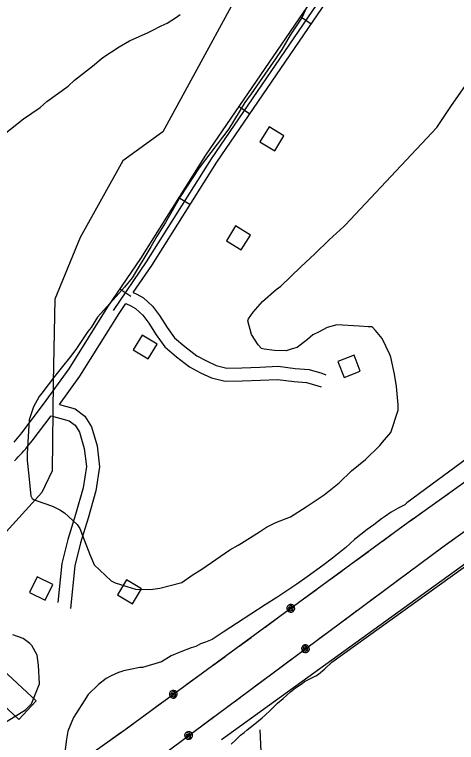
# Model space of a CAD drawing. Extents: x 3329297 to 3367176, y 649250 to 674653.
# Drawn here: x 3357456 to 3358469, y 655863 to 657533 of the extents above; entities that cross this region are included whole.
import ezdxf

# ---------------------------------------------------------------- set-up
doc = ezdxf.new("R2010")
doc.units = 0
for name, color, linetype in [('V-BLDG-OTLN', 7, 'Continuous'), ('V-ROAD-CNTR', 7, 'Continuous'), ('V-SITE-VEGE', 7, 'Continuous'), ('V-TOPO-SHOR', 7, 'Continuous'), ('V-UTIL-LINE', 7, 'Continuous')]:
    doc.layers.add(name, color=color, linetype=linetype)

msp = doc.modelspace()

# ---------------------------------------------------------------- linework, layer by layer
at = {"layer": 'V-BLDG-OTLN'}
for points in [[(3358039.6, 657275.4), (3358018.8, 657241.2), (3358053, 657220.5), (3358073.7, 657254.6)], [(3357962.6, 657048), (3357941.9, 657013.8), (3357976, 656993), (3357996.8, 657027.2)], [(3357748.9, 656797.7), (3357728.1, 656763.5), (3357762.3, 656742.8), (3357783.1, 656776.9)], [(3358197.2, 656737.3), (3358211.6, 656700), (3358248.9, 656714.5), (3358234.5, 656751.8)], [(3357526.1, 656189.5), (3357543.8, 656225.4), (3357507.9, 656243.1), (3357490.2, 656207.2)], [(3357712.9, 656236), (3357692.1, 656201.8), (3357726.3, 656181), (3357747.1, 656215.2)], [(3357418.3, 656038.9), (3357505.2, 655958.6), (3357465.8, 655916), (3357379, 655996.4)]]:
    msp.add_lwpolyline(points, close=True, dxfattribs=at)
at = {"layer": 'V-ROAD-CNTR'}
for p, q in [((3358111.6, 657528.8), (3358136.4, 657511.9)), ((3357970.7, 657322.3), (3357995.4, 657305.4)), ((3357833, 657113), (3357858.4, 657097.1)), ((3357697.7, 656903.5), (3357722.6, 656886.6))]:
    msp.add_line(p, q, dxfattribs=at)
for points in [[(3357669.7, 656862.1), (3357745.3, 656973.6), (3357894.4, 657210.5), (3358146.5, 657580), (3358191.2, 657655.2), (3358314.9, 657869.5), (3358323.8, 657883.6), (3358349.1, 657914.9), (3358368.1, 657933.3), (3358446.9, 657999.6), (3358997, 658420.6), (3359011, 658429.1), (3359026.2, 658437.4), (3359049.7, 658450.1), (3359080.4, 658466.2), (3359128.1, 658488.1)], [(3358159.1, 657571.9), (3357906.9, 657202.3), (3357757.8, 656965.4), (3357682.1, 656853.7)], [(3357728.3, 656895.1), (3357770.4, 656957.2), (3357919.5, 657194.1), (3358171.8, 657563.8)], [(3357728.3, 656895.1), (3357736, 656891.8), (3357751.4, 656883.2), (3357772.1, 656863.8), (3357788.2, 656842.6), (3357805.8, 656815.3), (3357823, 656791.1), (3357846.3, 656771.1), (3357873.7, 656750.1), (3357895.9, 656738.2), (3357918, 656727.9), (3357942.4, 656721.7), (3357977, 656722.8), (3358018.8, 656724.3), (3358060.4, 656726.1), (3358099.8, 656721.3), (3358131.2, 656718.8), (3358160.6, 656710), (3358169.5, 656706.7)], [(3357694.5, 656845.2), (3357711.1, 656869.8)], [(3357711.1, 656869.8), (3357722.7, 656864.9), (3357733.5, 656858.8), (3357749.8, 656843.6), (3357763.6, 656825.3), (3357781, 656798.5), (3357800.6, 656770.7), (3357827.4, 656747.7), (3357857.4, 656724.8), (3357882.4, 656711.4), (3357907.9, 656699.5), (3357939.1, 656691.6), (3357978, 656692.8), (3358020, 656694.4), (3358059.2, 656696), (3358096.8, 656691.5), (3358125.6, 656689.1), (3358151.1, 656681.5), (3358159, 656678.6)], [(3357472.7, 656573.3), (3357522.5, 656639.2), (3357581, 656720.4), (3357670.1, 656862.8)], [(3357558.9, 656638.4), (3357606, 656703.6), (3357695.5, 656846.9)], [(3357558.9, 656638.4), (3357594.9, 656628.6), (3357617.2, 656611.8), (3357632.8, 656587.3), (3357645.2, 656543.3), (3357651, 656495.5), (3357642.6, 656440.7), (3357624.6, 656377.3), (3357607.4, 656320.7), (3357594, 656268.6), (3357584.3, 656170.3)], [(3357496.7, 656555.2), (3357539.9, 656612.5)], [(3357539.9, 656612.5), (3357581.5, 656601.2), (3357594.8, 656591.1), (3357605.1, 656574.9), (3357615.7, 656537.3), (3357620.7, 656496), (3357613.2, 656447.1), (3357595.8, 656385.8), (3357578.5, 656328.8), (3357564.4, 656273.8), (3357555.5, 656184.5)], [(3357454.9, 656552), (3357458.8, 656556.5), (3357462.7, 656561), (3357466.5, 656565.5), (3357470.2, 656570.1), (3357472.9, 656573.6)], [(3357455.7, 656509.2), (3357460.1, 656513.7), (3357464.5, 656518.2), (3357468.9, 656522.8), (3357473.2, 656527.4), (3357477.4, 656532.1), (3357481.5, 656536.9), (3357485.6, 656541.7), (3357489.7, 656546.5), (3357493.6, 656551.4), (3357496.5, 656555)]]:
    msp.add_lwpolyline(points, dxfattribs=at)
at = {"layer": 'V-SITE-VEGE'}
for p, q in [((3360549.1, 658036.7), (3358355.7, 656412.6)), ((3358124.9, 657547.4), (3358115.2, 657527.2)), ((3357806, 657513.2), (3357824.9, 657525.4)), ((3357824.9, 657525.4), (3357836, 657533)), ((3358115.2, 657527.2), (3358088, 657485.5)), ((3357771.5, 657496.6), (3357791.9, 657507.2)), ((3357791.9, 657507.2), (3357806, 657513.2)), ((3357719.6, 657472.4), (3357762, 657492)), ((3357762, 657492), (3357771.5, 657496.6)), ((3358088, 657485.5), (3358068.8, 657453)), ((3357696, 657458.7), (3357719.6, 657472.4)), ((3357658.2, 657434.3), (3357696, 657458.7)), ((3358068.8, 657453), (3358054.4, 657431.4)), ((3357634.5, 657414.4), (3357658.2, 657434.3)), ((3358054.4, 657431.4), (3358017.8, 657378.9)), ((3357593.4, 657382.2), (3357634.5, 657414.4)), ((3357530.2, 657333.3), (3357579.1, 657368.4)), ((3357579.1, 657368.4), (3357593.4, 657382.2)), ((3358017.8, 657378.9), (3357998.6, 657351.1)), ((3358457.6, 657324.4), (3358498.9, 657383.6)), ((3357998.6, 657351.1), (3357984.3, 657331.1)), ((3357476.6, 657293.5), (3357514.4, 657319.5)), ((3357514.4, 657319.5), (3357530.2, 657333.3)), ((3357984.3, 657331.1), (3357947.5, 657270.8)), ((3358424.5, 657273.7), (3358457.6, 657324.4)), ((3357386.6, 657223.1), (3357476.6, 657293.5)), ((3357947.5, 657270.8), (3357879, 657181.3)), ((3358214.1, 657049.8), (3358424.5, 657273.7)), ((3357879, 657181.3), (3357835.9, 657114.9)), ((3357835.9, 657114.9), (3357802.2, 657056.1)), ((3357802.2, 657056.1), (3357783, 657025.2)), ((3358177.6, 657016.1), (3358210.9, 657046.8)), ((3358210.9, 657046.8), (3358214.1, 657049.8)), ((3357783, 657025.2), (3357768.6, 657000.4)), ((3357768.6, 657000.4), (3357725.4, 656929.3)), ((3358144.4, 656983.8), (3358177.6, 657016.1)), ((3358112.7, 656954.6), (3358144.4, 656983.8)), ((3358066.8, 656910.1), (3358112.7, 656954.6)), ((3357725.4, 656929.3), (3357707.9, 656907.7)), ((3357707.9, 656907.7), (3357688.9, 656886.2)), ((3358024.2, 656874.8), (3358055.8, 656902.4)), ((3358055.8, 656902.4), (3358066.8, 656910.1)), ((3357688.9, 656886.2), (3357646, 656838.4)), ((3358183.3, 656047.4), (3359369.6, 656898.5)), ((3358003.5, 656850.2), (3358024.2, 656874.8)), ((3357992.3, 656834.8), (3358003.5, 656850.2)), ((3357646, 656838.4), (3357631.6, 656815.3)), ((3357990.7, 656830.1), (3357992.3, 656834.8)), ((3357999.6, 656798.8), (3357990.7, 656830.1)), ((3358195, 656820.8), (3358173, 656814.8)), ((3358246.4, 656818.4), (3358195, 656820.8)), ((3358266.7, 656816.5), (3358246.4, 656818.4)), ((3358276, 656816.4), (3358266.7, 656816.5)), ((3357623.7, 656806), (3357596.5, 656764.3)), ((3357631.6, 656815.3), (3357623.7, 656806)), ((3358152.6, 656804.2), (3358140, 656798.2)), ((3358173, 656814.8), (3358152.6, 656804.2)), ((3358283.7, 656808.5), (3358276, 656816.4)), ((3358299, 656789.5), (3358283.7, 656808.5)), ((3358014.8, 656775.1), (3357999.6, 656798.8)), ((3358127.4, 656787.5), (3358117.9, 656779.8)), ((3358140, 656798.2), (3358127.4, 656787.5)), ((3358315.7, 656754.9), (3358299, 656789.5)), ((3358022.5, 656767.2), (3358014.8, 656775.1)), ((3358028.7, 656765.5), (3358022.5, 656767.2)), ((3358103.7, 656769.1), (3358092.7, 656766.1)), ((3358117.9, 656779.8), (3358103.7, 656769.1)), ((3357596.5, 656764.3), (3357582.2, 656745.8)), ((3358052.1, 656762.1), (3358028.7, 656765.5)), ((3358078.6, 656761.7), (3358052.1, 656762.1)), ((3358092.7, 656766.1), (3358078.6, 656761.7)), ((3358318.7, 656747.1), (3358315.7, 656754.9)), ((3357582.2, 656745.8), (3357566.3, 656725.8)), ((3358327.4, 656708), (3358318.7, 656747.1)), ((3357566.3, 656725.8), (3357547.2, 656702.6)), ((3357547.2, 656702.6), (3357518.5, 656664.1)), ((3358331.7, 656679.8), (3358327.4, 656708)), ((3358335.7, 656637.6), (3358331.7, 656679.8)), ((3357512.2, 656656.4), (3357499.3, 656633.1)), ((3357518.5, 656664.1), (3357512.2, 656656.4)), ((3357499.3, 656633.1), (3357489.5, 656603.6)), ((3358335.6, 656625.1), (3358335.7, 656637.6)), ((3358319.2, 656573.9), (3358335.6, 656625.1)), ((3357489.5, 656603.6), (3357485.2, 656525.7)), ((3358300.1, 656552.3), (3358319.2, 656573.9)), ((3358293.8, 656544.6), (3358300.1, 656552.3)), ((3358260.5, 656512.4), (3358293.8, 656544.6)), ((3357485.2, 656525.7), (3357485, 656510.1)), ((3357485, 656510.1), (3357487.7, 656482)), ((3358228.9, 656486.3), (3358260.5, 656512.4)), ((3358200.4, 656458.7), (3358228.9, 656486.3)), ((3357487.7, 656482), (3357493.1, 656428.8)), ((3358165.7, 656431.1), (3358200.4, 656458.7)), ((3357493.1, 656428.8), (3357496.1, 656422.6)), ((3357496.1, 656422.6), (3357500.8, 656419.4)), ((3357500.8, 656419.4), (3357530.3, 656409.5)), ((3358140.4, 656414.3), (3358165.7, 656431.1)), ((3357530.3, 656409.5), (3357544.2, 656404.7)), ((3357544.2, 656404.7), (3357559.7, 656396.6)), ((3358088.4, 656380.8), (3358124.7, 656403.7)), ((3358124.7, 656403.7), (3358140.4, 656414.3)), ((3358335.3, 656400.5), (3358319.5, 656391.3)), ((3358351, 656408), (3358335.3, 656400.5)), ((3358355.7, 656412.6), (3358351, 656408)), ((3357559.7, 656396.6), (3357570.5, 656390.2)), ((3357570.5, 656390.2), (3357599.8, 656363.2)), ((3358319.5, 656391.3), (3358306.9, 656382.2)), ((3358033.5, 656356.7), (3358055.5, 656367.3)), ((3358055.5, 656367.3), (3358088.4, 656380.8)), ((3358297.4, 656376.1), (3358280.1, 656362.3)), ((3358306.9, 656382.2), (3358297.4, 656376.1)), ((3357599.8, 656363.2), (3357605.9, 656353.8)), ((3357605.9, 656353.8), (3357611.9, 656338.1)), ((3358017.7, 656346), (3358033.5, 656356.7)), ((3358264.3, 656351.6), (3358235.9, 656328.6)), ((3358280.1, 656362.3), (3358264.3, 656351.6)), ((3357611.9, 656338.1), (3357628.4, 656294.2)), ((3357976.7, 656320.1), (3358017.7, 656346)), ((3357950, 656304.9), (3357968.9, 656315.5)), ((3357968.9, 656315.5), (3357976.7, 656320.1)), ((3358235.9, 656328.6), (3358215.3, 656310.2)), ((3357885.3, 656260.6), (3357950, 656304.9)), ((3358215.3, 656310.2), (3358185.3, 656285.7)), ((3357628.4, 656294.2), (3357632.9, 656283.2)), ((3357632.9, 656283.2), (3357638.9, 656270.6)), ((3358185.3, 656285.7), (3358163.2, 656268.9)), ((3357638.9, 656270.6), (3357677.4, 656234.1)), ((3358163.2, 656268.9), (3358126.9, 656242.9)), ((3357863.3, 656246.9), (3357885.3, 656260.6)), ((3357677.4, 656234.1), (3357686.7, 656229.3)), ((3357839.6, 656230.1), (3357863.3, 656246.9)), ((3358126.9, 656242.9), (3358103.2, 656226.1)), ((3357686.7, 656229.3), (3357713.1, 656221.1)), ((3357713.1, 656221.1), (3357733.3, 656214.6)), ((3357767.6, 656214), (3357789.5, 656216.8)), ((3357789.5, 656216.8), (3357839.6, 656230.1)), ((3358103.2, 656226.1), (3358057.5, 656195.6)), ((3357733.3, 656214.6), (3357767.6, 656214)), ((3358057.5, 656195.6), (3358030.8, 656178.8)), ((3358030.8, 656178.8), (3357964.6, 656136.1)), ((3357964.6, 656136.1), (3357934.6, 656116.3)), ((3357934.6, 656116.3), (3357920.4, 656107.2)), ((3357475.7, 656101.4), (3357452.4, 656109.6)), ((3357491.1, 656090.3), (3357475.7, 656101.4)), ((3357909.4, 656099.5), (3357893.7, 656093.5)), ((3357920.4, 656107.2), (3357909.4, 656099.5)), ((3357495.7, 656085.5), (3357491.1, 656090.3)), ((3357507.9, 656063.5), (3357495.7, 656085.5)), ((3357871.7, 656082.9), (3357860.7, 656080)), ((3357882.7, 656089), (3357871.7, 656082.9)), ((3357893.7, 656093.5), (3357882.7, 656089)), ((3357837.2, 656071), (3357815.2, 656062)), ((3357860.7, 656080), (3357837.2, 656071)), ((3357510.6, 656040.1), (3357507.9, 656063.5)), ((3357815.2, 656062), (3357793.2, 656048.2)), ((3357513.1, 655997.9), (3357510.6, 656040.1)), ((3357743, 656035), (3357721.1, 656030.6)), ((3357749.3, 656034.9), (3357743, 656035)), ((3357793.2, 656048.2), (3357749.3, 656034.9)), ((3358152.9, 656019.8), (3358167.6, 656032)), ((3358167.6, 656032), (3358183.3, 656047.4)), ((3357677.2, 656015.7), (3357666.2, 656009.6)), ((3357694.5, 656023.2), (3357677.2, 656015.7)), ((3357702.3, 656026.2), (3357694.5, 656023.2)), ((3357705.5, 656027.7), (3357702.3, 656026.2)), ((3357721.1, 656030.6), (3357705.5, 656027.7)), ((3358120.5, 656002.5), (3358146.6, 656015.7)), ((3358146.6, 656015.7), (3358152.9, 656019.8)), ((3357666.2, 656009.6), (3357648.8, 655995.8)), ((3358100.6, 655988.3), (3358115.3, 655998.5)), ((3358115.3, 655998.5), (3358120.5, 656002.5)), ((3357495.2, 655951.3), (3357513.1, 655997.9)), ((3357648.8, 655995.8), (3357625.1, 655972.8)), ((3358089.1, 655979.1), (3358100.6, 655988.3)), ((3357625.1, 655972.8), (3357615.5, 655958.9)), ((3358072.3, 655963.7), (3358089.1, 655979.1)), ((3357481, 655937.5), (3357495.2, 655951.3)), ((3357615.5, 655958.9), (3357597.9, 655931.1)), ((3358041.9, 655936.1), (3358058.7, 655953.5)), ((3358058.7, 655953.5), (3358072.3, 655963.7)), ((3357429, 655905.5), (3357481, 655937.5)), ((3358030.4, 655925.9), (3358041.9, 655936.1)), ((3357591.5, 655920.2), (3357578.5, 655889.2)), ((3357597.9, 655931.1), (3357591.5, 655920.2)), ((3358003.1, 655902.4), (3358024.1, 655919.7)), ((3358024.1, 655919.7), (3358030.4, 655925.9)), ((3357989.5, 655892.2), (3358003.1, 655902.4)), ((3357578.5, 655889.2), (3357575.1, 655870.6)), ((3357973.8, 655879.9), (3357982.2, 655886)), ((3357982.2, 655886), (3357989.5, 655892.2)), ((3357575.1, 655870.6), (3357569.8, 655828.5)), ((3357952.8, 655859.4), (3357962.2, 655867.6)), ((3357962.2, 655867.6), (3357973.8, 655879.9))]:
    msp.add_line(p, q, dxfattribs=at)
at = {"layer": 'V-TOPO-SHOR'}
for points in [[(3357930.6, 655869.6), (3361861.3, 658710.5), (3363068.9, 659566.4)], [(3358035.6, 657703.8), (3357795.8, 657264.2), (3357704.4, 657197.4), (3357606.1, 657021.7), (3357548.6, 656880.1), (3357544.2, 656689.3), (3357542.2, 656486), (3357518.2, 656436.7), (3357429.4, 656338.1), (3357181.5, 656275.1), (3356931.2, 656244.1), (3356551, 656148.2), (3356305.7, 656036), (3356185.3, 656026.8), (3356079.4, 656018.9), (3355534.9, 656191.2), (3355219.3, 656284.2), (3355108.6, 656290.9), (3354841.4, 656232.1), (3354309.6, 656114.5), (3353751.5, 655888.6)], [(3358145.8, 654902.3), (3358062.7, 654949.5), (3358019.5, 655892)]]:
    msp.add_lwpolyline(points, dxfattribs=at)
at = {"layer": 'V-UTIL-LINE'}
for points in [[(3358362.3, 656370.8), (3363090.7, 659760), (3364964.7, 661116.8)], [(3358438, 656311.8), (3363166.6, 659701.2), (3364971.6, 661008)], [(3358422.4, 656413.9), (3358450.1, 656433.7)], [(3358362.3, 656370.8), (3358389.9, 656390.6)], [(3357701.3, 655886.8), (3358370.4, 656376.6)], [(3358300.1, 656325.1), (3358327.5, 656345.2)], [(3358438, 656311.8), (3358465.7, 656331.6)], [(3357736.9, 655791.3), (3358438, 656311.8)], [(3358240.3, 656281.4), (3358267.8, 656301.5)], [(3358422.6, 656300.3), (3358438, 656311.8)], [(3358180.6, 656237.7), (3358208.1, 656257.8)], [(3358332.7, 656233.6), (3358360, 656253.8)], [(3358120.9, 656194), (3358148.4, 656214.1)], [(3358273.3, 656189.5), (3358300.6, 656209.7)], [(3358089.5, 656170.9), (3358086.7, 656171.9), (3358087.4, 656169.6), (3358090, 656168.8), (3358092.1, 656170.8), (3358090.3, 656173.6), (3358085.7, 656174.5), (3358083.6, 656170.7), (3358085.3, 656166.2), (3358089.8, 656165.3), (3358093.9, 656167.1), (3358095.1, 656171.7), (3358092.1, 656176.4), (3358084.1, 656178.2), (3358081.8, 656175.6), (3358080.6, 656172.3), (3358080.7, 656168.8), (3358082.2, 656165.6), (3358084.8, 656163.3), (3358088.1, 656162), (3358091.6, 656162.2), (3358094.8, 656163.7), (3358097.1, 656166.3), (3358098.4, 656169.6), (3358098.2, 656173.1), (3358096.7, 656176.3), (3358094.1, 656178.6), (3358090.8, 656179.8), (3358087.3, 656179.7), (3358084.1, 656178.2)], [(3358213.9, 656145.4), (3358241.2, 656165.6)], [(3358030.6, 656127.8), (3358058, 656147.9)], [(3358154.4, 656101.3), (3358181.7, 656121.5)], [(3357970.8, 656084.1), (3357998.3, 656104.2)], [(3358123.1, 656078), (3358120.4, 656078.9), (3358121, 656076.7), (3358123.7, 656075.9), (3358125.8, 656077.9), (3358123.9, 656080.7), (3358119.3, 656081.5), (3358117.2, 656077.8), (3358119, 656073.2), (3358123.5, 656072.3), (3358127.6, 656074.1), (3358128.7, 656078.8), (3358125.7, 656083.4), (3358117.8, 656085.2), (3358115.4, 656082.6), (3358114.2, 656079.3), (3358114.4, 656075.8), (3358115.9, 656072.6), (3358118.5, 656070.3), (3358121.8, 656069.1), (3358125.3, 656069.3), (3358128.5, 656070.8), (3358130.8, 656073.4), (3358132, 656076.7), (3358131.9, 656080.2), (3358130.3, 656083.4), (3358127.7, 656085.7), (3358124.4, 656086.9), (3358120.9, 656086.7), (3358117.8, 656085.2)], [(3357911.1, 656040.4), (3357938.6, 656060.5)], [(3358064.5, 656034.5), (3358091.8, 656054.8)], [(3357851.4, 655996.7), (3357878.9, 656016.8)], [(3358005.1, 655990.4), (3358032.4, 656010.6)], [(3357819.9, 655973.7), (3357817.2, 655974.6), (3357817.9, 655972.4), (3357820.5, 655971.5), (3357822.6, 655973.5), (3357820.8, 655976.3), (3357816.1, 655977.2), (3357814.1, 655973.5), (3357815.8, 655968.9), (3357820.3, 655968), (3357824.4, 655969.8), (3357825.6, 655974.5), (3357822.6, 655979.1), (3357814.6, 655980.9), (3357812.3, 655978.3), (3357811.1, 655975), (3357811.2, 655971.5), (3357812.7, 655968.3), (3357815.3, 655966), (3357818.6, 655964.8), (3357822.1, 655964.9), (3357825.3, 655966.4), (3357827.6, 655969), (3357828.8, 655972.3), (3357828.7, 655975.8), (3357827.2, 655979), (3357824.6, 655981.4), (3357821.3, 655982.6), (3357817.8, 655982.4), (3357814.6, 655980.9)], [(3357945.7, 655946.3), (3357973, 655966.5)], [(3357761, 655930.5), (3357788.5, 655950.6)], [(3357886.3, 655902.2), (3357913.6, 655922.4)], [(3357701.3, 655886.8), (3357728.8, 655906.9)], [(3355999.9, 654674.7), (3356312.9, 654897.9), (3357022.3, 655407), (3357701.3, 655886.8)], [(3357672.8, 655866.7), (3357700.6, 655886.3)], [(3357854.9, 655878.9), (3357852.2, 655879.8), (3357852.9, 655877.6), (3357855.5, 655876.8), (3357857.6, 655878.8), (3357855.7, 655881.6), (3357851.1, 655882.4), (3357849.1, 655878.7), (3357850.8, 655874.1), (3357855.3, 655873.2), (3357859.4, 655875.1), (3357860.5, 655879.7), (3357857.5, 655884.4), (3357849.6, 655886.1), (3357847.2, 655883.5), (3357846, 655880.2), (3357846.2, 655876.7), (3357847.7, 655873.6), (3357850.3, 655871.2), (3357853.6, 655870), (3357857.1, 655870.2), (3357860.3, 655871.7), (3357862.7, 655874.3), (3357863.8, 655877.6), (3357863.7, 655881.1), (3357862.2, 655884.3), (3357859.6, 655886.6), (3357856.3, 655887.8), (3357852.8, 655887.6), (3357849.6, 655886.1)]]:
    msp.add_lwpolyline(points, dxfattribs=at)

doc.saveas('drawing.dxf')
